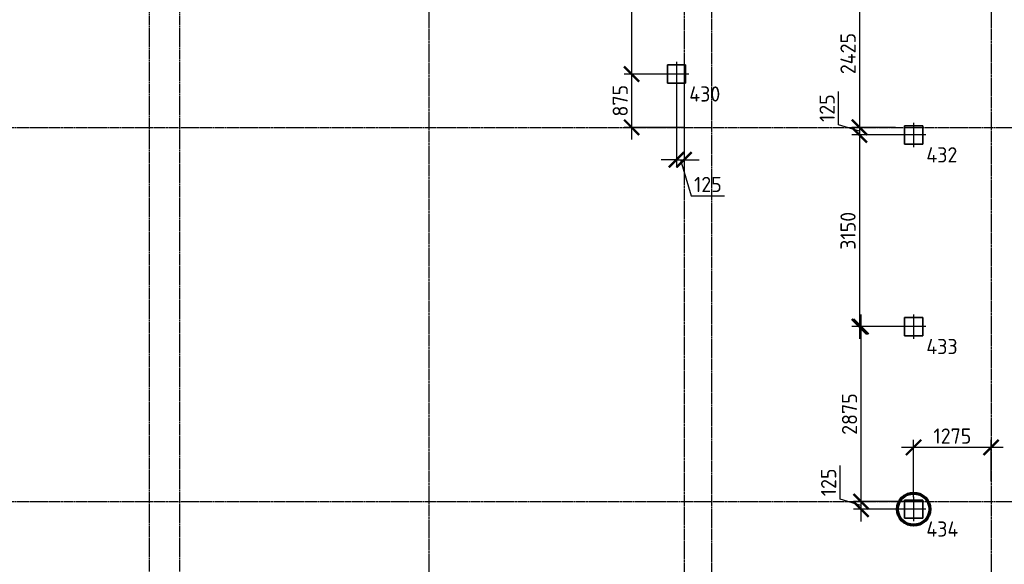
# Model space of a CAD drawing. Header units: millimetres. Extents: x -93479 to 1057970, y -66333 to 172656.
# Tile 260 of 473: x 319095 to 335291, y 91147 to 100097. Entities that reach past the tile are written whole.
import ezdxf

# ---------------------------------------------------------------- set-up
doc = ezdxf.new("R2010")
doc.units = ezdxf.units.MM
for name, pattern in [('______5', [1100, 800, -100, 100, -100]), ('DASHDOT', [25.4, 12.7, -6.35, 0, -6.35]), ('осевая', [50.8, 31.75, -6.35, 6.35, -6.35])]:
    doc.linetypes.add(name, pattern=pattern)
doc.layers.add('SVAI', color=7, linetype='Continuous')
for name, color, linetype, lineweight in [('КО_оси', 1, 'DASHDOT', 25), ('КО_осн_тон', 183, 'Continuous', 25), ('КО_фундаменты', 2, 'Continuous', 50), ('Оси', 40, '______5', 18), ('РАЗМЕРЫ', 7, 'Continuous', 9)]:
    doc.layers.add(name, color=color, linetype=linetype, lineweight=lineweight)
doc.styles.add('GOST-2.304_Type-B', font='GOST_Common.ttf')
doc.styles.add('ГОСТ', font='GOST_Common.ttf')
doc.dimstyles.new('СПДС', dxfattribs={"dimscale": 100, "dimtxt": 2.5, "dimasz": 2.5, "dimexe": 1.25, "dimexo": 0, "dimtad": 1, "dimdec": 0, "dimtxsty": 'GOST-2.304_Type-B', "dimblk": 'ARCHTICK', "dimcen": 2.5, "dimdle": 2, "dimadec": 0, "dimazin": 2, "dimtfac": 0.75, "dimtdec": 0, "dimtmove": 1, "dimatfit": 3, "dimfxl": 1, "dimtolj": 1, "dimarcsym": 1})

# ---------------------------------------------------------------- blocks, each defined once
blk = doc.blocks.new('оси')
at = {"layer": 'Оси', "color": 7, "linetype": 'осевая', "lineweight": 25, "transparency": 33554687}
for p, q in [((8813.5, 151.4), (8813.5, -36280.2)), ((18063.5, 151.4), (18063.5, -36280.2)), ((4213.5, -358.8), (4213.5, -35832.1)), ((4713.5, -358.8), (4713.5, -35832.1)), ((13013.5, -402.7), (13013.5, -35828.6)), ((13463.5, -390), (13463.5, -35834.5)), ((-11815.1, -26006.9), (53620.6, -26006.9)), ((-11815.1, -32156.9), (53620.6, -32156.9))]:
    blk.add_line(p, q, dxfattribs=at)
blk = doc.blocks.new('Свайка')
at = {"layer": 'КО_оси', "color": 7, "ltscale": 100}
for p, q in [((0, 200), (0, -200)), ((200, 0), (-200, 0))]:
    blk.add_line(p, q, dxfattribs=at)
at = {"layer": 'КО_фундаменты', "color": 7, "lineweight": 35, "ltscale": 100}
for p, q in [((150, 150), (-150, 150)), ((-150, 150), (-150, -150)), ((150, -150), (150, 150)), ((-150, -150), (150, -150))]:
    blk.add_line(p, q, dxfattribs=at)
blk = doc.blocks.new('_ArchTick')
at = {"color": 0, "linetype": 'ByBlock', "const_width": 0.15}
blk.add_lwpolyline([(-0.5, -0.5), (0.5, 0.5)], dxfattribs=at)
blk = doc.blocks.new('*D2099')
at = {"layer": 'DEFPOINTS', "color": 0, "transparency": 16777216}
for p in [(329902, 102706, -2740), (329161, 99203), (329749, 99203, -3100)]:
    blk.add_point(p, dxfattribs=at)
at = {"layer": 'РАЗМЕРЫ', "color": 0, "lineweight": -2, "transparency": 16777216}
for p, q in [((329161, 102906), (329161, 99003)), ((329902, 102706), (329036, 102706)), ((329749, 99203), (329036, 99203))]:
    blk.add_line(p, q, dxfattribs=at)
at = {"layer": 'РАЗМЕРЫ', "color": 0, "lineweight": -2, "transparency": 16777216, "xscale": 250, "yscale": 250, "zscale": 250}
for p, rotation in [((329161, 102706), 90), ((329161, 99203), 270)]:
    blk.add_blockref('_ArchTick', p, dxfattribs=dict(at, rotation=rotation))
at = {"layer": 'РАЗМЕРЫ', "color": 0, "transparency": 16777216, "insert": (328973, 100955), "char_height": 250, "attachment_point": 5, "rotation": 90, "style": 'GOST-2.304_Type-B'}
blk.add_mtext('\\A1;3503', dxfattribs=at)
blk = doc.blocks.new('*D2100')
at = {"layer": 'DEFPOINTS', "color": 0, "transparency": 16777216}
for p in [(329749, 99203, -3460), (329161, 98328), (330024, 98328)]:
    blk.add_point(p, dxfattribs=at)
at = {"layer": 'РАЗМЕРЫ', "color": 0, "lineweight": -2, "transparency": 16777216}
for p, q in [((329161, 99403), (329161, 98128)), ((329749, 99203), (329036, 99203)), ((330024, 98328), (329036, 98328))]:
    blk.add_line(p, q, dxfattribs=at)
at = {"layer": 'РАЗМЕРЫ', "color": 0, "lineweight": -2, "transparency": 16777216, "xscale": 250, "yscale": 250, "zscale": 250}
for p, rotation in [((329161, 99203), 90), ((329161, 98328), 270)]:
    blk.add_blockref('_ArchTick', p, dxfattribs=dict(at, rotation=rotation))
at = {"layer": 'РАЗМЕРЫ', "color": 0, "transparency": 16777216, "insert": (328973, 98766), "char_height": 250, "attachment_point": 5, "rotation": 90, "style": 'GOST-2.304_Type-B'}
blk.add_mtext('\\A1;875', dxfattribs=at)
blk = doc.blocks.new('*D2102')
at = {"layer": 'DEFPOINTS', "color": 0, "transparency": 16777216}
for p in [(333799, 100753, -360), (332908, 98328), (333499, 98328)]:
    blk.add_point(p, dxfattribs=at)
at = {"layer": 'РАЗМЕРЫ', "color": 0, "lineweight": -2, "transparency": 16777216}
for p, q in [((332908, 100953), (332908, 98128)), ((333799, 100753), (332783, 100753)), ((333499, 98328), (332783, 98328))]:
    blk.add_line(p, q, dxfattribs=at)
at = {"layer": 'РАЗМЕРЫ', "color": 0, "lineweight": -2, "transparency": 16777216, "xscale": 250, "yscale": 250, "zscale": 250}
for p, rotation in [((332908, 100753), 90), ((332908, 98328), 270)]:
    blk.add_blockref('_ArchTick', p, dxfattribs=dict(at, rotation=rotation))
at = {"layer": 'РАЗМЕРЫ', "color": 0, "transparency": 16777216, "insert": (332720, 99541), "char_height": 250, "attachment_point": 5, "rotation": 90, "style": 'GOST-2.304_Type-B'}
blk.add_mtext('\\A1;2425', dxfattribs=at)
blk = doc.blocks.new('*D2103')
at = {"layer": 'DEFPOINTS', "color": 0, "transparency": 16777216}
for p in [(333499, 98328), (332908, 98203), (333599, 98203, -360)]:
    blk.add_point(p, dxfattribs=at)
at = {"layer": 'РАЗМЕРЫ', "color": 0, "lineweight": -2, "transparency": 16777216}
for p, q in [((332564, 98369), (332564, 98919)), ((332908, 98528), (332908, 98003)), ((332908, 98266), (332564, 98369)), ((333499, 98328), (332783, 98328)), ((333599, 98203), (332783, 98203))]:
    blk.add_line(p, q, dxfattribs=at)
at = {"layer": 'РАЗМЕРЫ', "color": 0, "lineweight": -2, "transparency": 16777216, "xscale": 250, "yscale": 250, "zscale": 250}
for p, rotation in [((332908, 98328), 90), ((332908, 98203), 270)]:
    blk.add_blockref('_ArchTick', p, dxfattribs=dict(at, rotation=rotation))
at = {"layer": 'РАЗМЕРЫ', "color": 0, "transparency": 16777216, "insert": (332376, 98644), "char_height": 250, "attachment_point": 5, "rotation": 90, "style": 'GOST-2.304_Type-B'}
blk.add_mtext('\\A1;125', dxfattribs=at)
blk = doc.blocks.new('*D2104')
at = {"layer": 'DEFPOINTS', "color": 0, "transparency": 16777216}
for p in [(333599, 98203), (332908, 95053), (333649, 95053, -3100)]:
    blk.add_point(p, dxfattribs=at)
at = {"layer": 'РАЗМЕРЫ', "color": 0, "lineweight": -2, "transparency": 16777216}
for p, q in [((332908, 98403), (332908, 94853)), ((333599, 98203), (332783, 98203)), ((333649, 95053), (332783, 95053))]:
    blk.add_line(p, q, dxfattribs=at)
at = {"layer": 'РАЗМЕРЫ', "color": 0, "lineweight": -2, "transparency": 16777216, "xscale": 250, "yscale": 250, "zscale": 250}
for p, rotation in [((332908, 98203), 90), ((332908, 95053), 270)]:
    blk.add_blockref('_ArchTick', p, dxfattribs=dict(at, rotation=rotation))
at = {"layer": 'РАЗМЕРЫ', "color": 0, "transparency": 16777216, "insert": (332720, 96628), "char_height": 250, "attachment_point": 5, "rotation": 90, "style": 'GOST-2.304_Type-B'}
blk.add_mtext('\\A1;3150', dxfattribs=at)
blk = doc.blocks.new('*D2105')
at = {"layer": 'DEFPOINTS', "color": 0, "transparency": 16777216}
for p in [(333649, 95053, -3460), (332933, 92178), (333674, 92178)]:
    blk.add_point(p, dxfattribs=at)
at = {"layer": 'РАЗМЕРЫ', "color": 0, "lineweight": -2, "transparency": 16777216}
for p, q in [((332933, 95253), (332933, 91978)), ((333649, 95053), (332808, 95053)), ((333674, 92178), (332808, 92178))]:
    blk.add_line(p, q, dxfattribs=at)
at = {"layer": 'РАЗМЕРЫ', "color": 0, "lineweight": -2, "transparency": 16777216, "xscale": 250, "yscale": 250, "zscale": 250}
for p, rotation in [((332933, 95053), 90), ((332933, 92178), 270)]:
    blk.add_blockref('_ArchTick', p, dxfattribs=dict(at, rotation=rotation))
at = {"layer": 'РАЗМЕРЫ', "color": 0, "transparency": 16777216, "insert": (332745, 93616), "char_height": 250, "attachment_point": 5, "rotation": 90, "style": 'GOST-2.304_Type-B'}
blk.add_mtext('\\A1;2875', dxfattribs=at)
blk = doc.blocks.new('*D2106')
at = {"layer": 'DEFPOINTS', "color": 0, "transparency": 16777216}
for p in [(333674, 92178), (332933, 92053), (333599, 92053, -360)]:
    blk.add_point(p, dxfattribs=at)
at = {"layer": 'РАЗМЕРЫ', "color": 0, "lineweight": -2, "transparency": 16777216}
for p, q in [((332589, 92219), (332589, 92769)), ((332933, 92378), (332933, 91853)), ((332933, 92116), (332589, 92219)), ((333674, 92178), (332808, 92178)), ((333599, 92053), (332808, 92053))]:
    blk.add_line(p, q, dxfattribs=at)
at = {"layer": 'РАЗМЕРЫ', "color": 0, "lineweight": -2, "transparency": 16777216, "xscale": 250, "yscale": 250, "zscale": 250}
for p, rotation in [((332933, 92178), 90), ((332933, 92053), 270)]:
    blk.add_blockref('_ArchTick', p, dxfattribs=dict(at, rotation=rotation))
at = {"layer": 'РАЗМЕРЫ', "color": 0, "transparency": 16777216, "insert": (332401, 92494), "char_height": 250, "attachment_point": 5, "rotation": 90, "style": 'GOST-2.304_Type-B'}
blk.add_mtext('\\A1;125', dxfattribs=at)
blk = doc.blocks.new('*D2107')
at = {"layer": 'DEFPOINTS', "color": 0, "transparency": 16777216}
for p in [(333799, 93068), (335074, 92516), (333799, 92253, -360)]:
    blk.add_point(p, dxfattribs=at)
at = {"layer": 'РАЗМЕРЫ', "color": 0, "lineweight": -2, "transparency": 16777216}
for p, q in [((333799, 92253), (333799, 93193)), ((335074, 92516), (335074, 93193)), ((335274, 93068), (333599, 93068))]:
    blk.add_line(p, q, dxfattribs=at)
at = {"layer": 'РАЗМЕРЫ', "color": 0, "lineweight": -2, "transparency": 16777216, "xscale": 250, "yscale": 250, "zscale": 250, "rotation": 180}
blk.add_blockref('_ArchTick', (333799, 93068), dxfattribs=at)
at = {"layer": 'РАЗМЕРЫ', "color": 0, "lineweight": -2, "transparency": 16777216, "xscale": 250, "yscale": 250, "zscale": 250}
blk.add_blockref('_ArchTick', (335074, 93068), dxfattribs=at)
at = {"layer": 'РАЗМЕРЫ', "color": 0, "transparency": 16777216, "insert": (334437, 93255), "char_height": 250, "attachment_point": 5, "style": 'GOST-2.304_Type-B'}
blk.add_mtext('\\A1;1275', dxfattribs=at)
blk = doc.blocks.new('*D2139')
at = {"layer": 'DEFPOINTS', "color": 0, "transparency": 16777216}
for p in [(329899, 99003, -3460), (330024, 99003), (330024, 97796)]:
    blk.add_point(p, dxfattribs=at)
at = {"layer": 'РАЗМЕРЫ', "color": 0, "lineweight": -2, "transparency": 16777216}
for p, q in [((329899, 99003), (329899, 97671)), ((330024, 99003), (330024, 97671)), ((329899, 97796), (329649, 97796)), ((329899, 97796), (330024, 97796)), ((329899, 97796), (330024, 97796)), ((329962, 97796), (330140, 97202)), ((330024, 97796), (330274, 97796)), ((330140, 97202), (330690, 97202))]:
    blk.add_line(p, q, dxfattribs=at)
at = {"layer": 'РАЗМЕРЫ', "color": 0, "lineweight": -2, "transparency": 16777216, "xscale": 250, "yscale": 250, "zscale": 250}
blk.add_blockref('_ArchTick', (329899, 97796), dxfattribs=at)
at = {"layer": 'РАЗМЕРЫ', "color": 0, "lineweight": -2, "transparency": 16777216, "xscale": 250, "yscale": 250, "zscale": 250, "rotation": 180}
blk.add_blockref('_ArchTick', (330024, 97796), dxfattribs=at)
at = {"layer": 'РАЗМЕРЫ', "color": 0, "transparency": 16777216, "insert": (330415, 97390), "char_height": 250, "attachment_point": 5, "style": 'GOST-2.304_Type-B'}
blk.add_mtext('\\A1;125', dxfattribs=at)

msp = doc.modelspace()

# ---------------------------------------------------------------- linework, layer by layer
at = {"layer": 'SVAI', "color": 6, "lineweight": 70, "ltscale": 100}
msp.add_circle((333799.1, 92053.2, 2740), 265.4, dxfattribs=at)

# ---------------------------------------------------------------- block references
msp.add_blockref('оси', (317010.4, 124335.1, 3100))
at = {"layer": 'КО_оси'}
for p in [(329899.1, 99203.2, -360), (333799.1, 98203.2, 2740), (333799.1, 95053.2, -360), (333799.1, 92053.2, 2740)]:
    msp.add_blockref('Свайка', p, dxfattribs=at)

# ---------------------------------------------------------------- texts
at = {"layer": 'КО_осн_тон', "style": 'ГОСТ'}
for s, p in [('430', (330108.3, 98751.6)), ('432', (334008.3, 97751.6, 3100)), ('433', (334008.3, 94601.6)), ('434', (334008.3, 91601.6, 3100))]:
    msp.add_text(s, height=250, dxfattribs=at).set_placement(p)

# ---------------------------------------------------------------- dimensions: what is measured, and where the dimension line sits
at = {"layer": 'РАЗМЕРЫ'}
for base, p1, p2, picture, middle in [((329160.9, 99203.2, 2740), (329902.4, 102706.5), (329749.1, 99203.2, -360), '*D2099', (328973.4, 100954.9, 2740)), ((332907.6, 98328.2, 3100), (333799.1, 100753.2, 2740), (333499.2, 98328.2, 3100), '*D2102', (332720.1, 99540.7, 3100)), ((329160.9, 98328.2, 3100), (329749.1, 99203.2, -360), (330024, 98328.2, 3100), '*D2100', (328973.4, 98765.7, 3100)), ((332907.6, 98203.2, 3100), (333499.2, 98328.2, 3100), (333599.1, 98203.2, 2740), '*D2103', (332376.4, 98431.3, 3100)), ((332907.6, 95053.2, 2740), (333599.1, 98203.2, 2740), (333649.1, 95053.2, -360), '*D2104', (332720.1, 96628.2, 2740)), ((332932.6, 92178.2, 3100), (333649.1, 95053.2, -360), (333674.1, 92178.2, 3100), '*D2105', (332745.1, 93615.7, 3100)), ((332932.6, 92053.2, 3100), (333674.1, 92178.2, 3100), (333599.1, 92053.2, 2740), '*D2106', (332401.4, 92281.3, 3100))]:
    dim = msp.add_linear_dim(base=base, p1=p1, p2=p2, angle=90, dimstyle='СПДС', dxfattribs=at)
    dim.commit()
    dim.dimension.update_dxf_attribs({"geometry": picture, "text_midpoint": middle})
for base, p1, p2, picture, middle in [((330024, 97795.8, 3100), (329899.1, 99003.2, -360), (330024, 99003.2, 3100), '*D2139', (330202.2, 97389.5, 3100)), ((333799.1, 93067.8, 3100), (335074, 92515.6, 3100), (333799.1, 92253.2, 2740), '*D2107', (334436.5, 93255.3, 3100))]:
    dim = msp.add_linear_dim(base=base, p1=p1, p2=p2, dimstyle='СПДС', dxfattribs=at)
    dim.commit()
    dim.dimension.update_dxf_attribs({"geometry": picture, "text_midpoint": middle})

doc.saveas('drawing.dxf')
